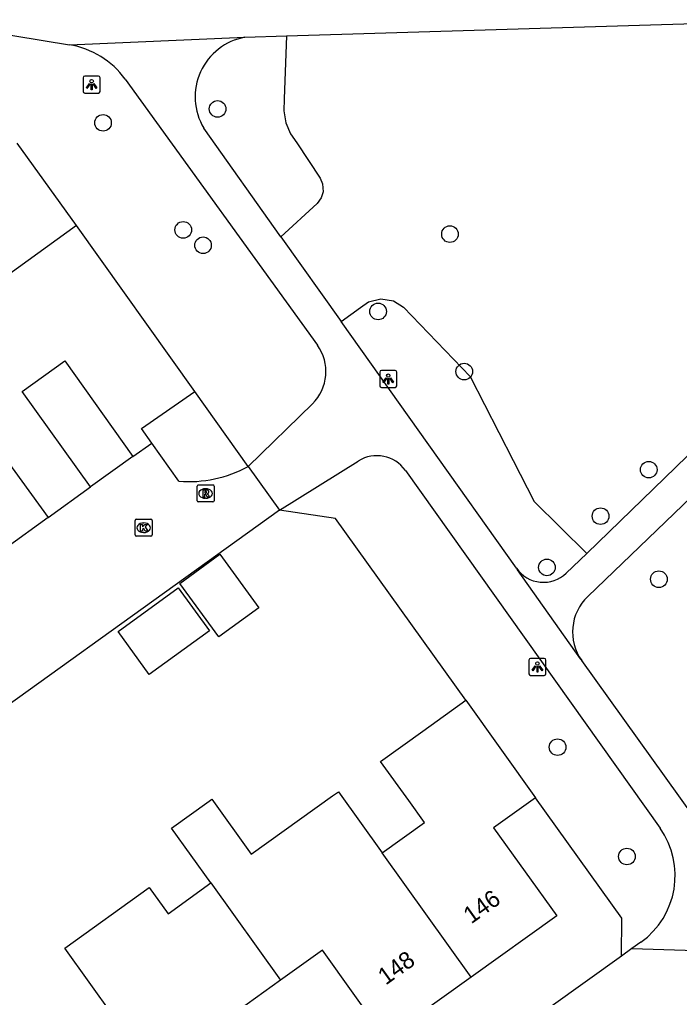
# Model space of a CAD drawing. Extents: x 158461 to 159795, y 387220 to 388672.
# Drawn here: x 159403.4 to 159442.2, y 387833.8 to 387891.4 of the extents above; entities that cross this region are included whole.
import ezdxf

# ---------------------------------------------------------------- set-up
doc = ezdxf.new("R2010")
doc.units = 0
for name, color, linetype in [('IMGEO_Boom', 7, 'Continuous'), ('IMGEO_Groenvoorziening', 7, 'Continuous'), ('IMGEO_Kolk', 7, 'Continuous'), ('IMGEO_Lichtpunt', 7, 'Continuous'), ('IMGEO_Pand', 7, 'Continuous'), ('IMGEO_Pand_nummerreeks', 7, 'Continuous'), ('IMGEO_Rijbaan_lokaal_open', 7, 'Continuous'), ('IMGEO_Rioolput', 7, 'Continuous'), ('IMGEO_Voetpad_halfverhard', 7, 'Continuous'), ('IMGEO_Voetpad_open', 7, 'Continuous')]:
    doc.layers.add(name, color=color, linetype=linetype)

msp = doc.modelspace()

# ---------------------------------------------------------------- linework, layer by layer
at = {"layer": 'IMGEO_Boom'}
for centre in [(159415.048, 387886.104), (159408.3, 387885.286), (159413.022, 387878.985), (159428.727, 387878.736), (159414.188, 387878.078), (159424.494, 387874.183), (159429.566, 387870.645), (159440.43, 387864.869), (159437.591, 387862.133), (159434.434, 387859.118), (159441.025, 387858.42), (159435.063, 387848.534), (159439.147, 387842.097)]:
    msp.add_circle(centre, 0.489, dxfattribs=at)
at = {"layer": 'IMGEO_Groenvoorziening'}
for points in [[(159419.1, 387890.403), (159418.961, 387886.704), (159418.942, 387885.993), (159419.072, 387885.293), (159419.344, 387884.635), (159419.702, 387884.102), (159421.079, 387882.02), (159421.228, 387881.693), (159421.258, 387881.217), (159421.15, 387880.874), (159420.9, 387880.541), (159418.776, 387878.582)], [(159413.708, 387869.465), (159406.741, 387879.242)], [(159422.325, 387873.585), (159423.463, 387874.422), (159423.928, 387874.749), (159424.662, 387874.934), (159425.407, 387874.804), (159425.99, 387874.427), (159429.919, 387870.359), (159432.443, 387865.41), (159433.677, 387862.989), (159436.775, 387859.943)], [(159429.661, 387851.291), (159421.995, 387861.999), (159418.691, 387862.476)], [(159438.823, 387836.238), (159438.836, 387838.475), (159433.764, 387845.56)]]:
    msp.add_lwpolyline(points, dxfattribs=at)
at = {"layer": 'IMGEO_Kolk'}
for p, q in [((159410.19, 387861.024), (159410.19, 387861.876)), ((159410.265, 387861.95), (159411.117, 387861.95)), ((159410.678, 387861.73), (159410.703, 387861.73)), ((159411.191, 387861.876), (159411.191, 387861.024)), ((159410.701, 387861.17), (159410.676, 387861.17)), ((159411.117, 387860.95), (159410.265, 387860.95))]:
    msp.add_line(p, q, dxfattribs=at)
for points in [[(159410.19, 387861.024), (159410.19, 387861.876)], [(159410.265, 387861.95), (159411.117, 387861.95)], [(159410.511, 387861.65), (159410.634, 387861.65), (159410.634, 387861.499), (159410.764, 387861.65), (159410.928, 387861.65), (159410.782, 387861.499), (159410.935, 387861.25), (159410.783, 387861.25), (159410.698, 387861.414), (159410.634, 387861.347), (159410.634, 387861.25), (159410.511, 387861.25), (159410.511, 387861.65)], [(159411.191, 387861.876), (159411.191, 387861.024)], [(159411.117, 387860.95), (159410.265, 387860.95)]]:
    msp.add_lwpolyline(points, dxfattribs=at)
for centre, start, end in [((159410.267, 387861.874), 91.55205, 178.44795), ((159410.267, 387861.874), 91.55205, 178.44795), ((159411.115, 387861.874), 1.55205, 88.44795), ((159411.115, 387861.874), 1.55205, 88.44795), ((159410.267, 387861.026), 181.55205, 268.44795), ((159410.267, 387861.026), 181.55205, 268.44795), ((159411.115, 387861.026), 271.55205, 358.44795), ((159411.115, 387861.026), 271.55205, 358.44795)]:
    msp.add_arc(centre, 0.0765, start, end, dxfattribs=at)
for centre, major_axis, ratio, start_param, end_param in [((159410.677, 387861.45), (-0.387, 0.002), 0.722429, 4.712389, 7.853982), ((159410.702, 387861.45), (-0.39, 0.002), 0.717154, 1.570796, 4.712389)]:
    msp.add_ellipse(centre, major_axis=major_axis, ratio=ratio, start_param=start_param, end_param=end_param, dxfattribs=at)
at = {"layer": 'IMGEO_Lichtpunt'}
for p, q in [((159407.132, 387887.943), (159407.132, 387887.136)), ((159407.132, 387887.943), (159407.132, 387887.136)), ((159408.034, 387888.038), (159407.226, 387888.038)), ((159408.034, 387888.038), (159407.226, 387888.038)), ((159408.128, 387887.136), (159408.128, 387887.943)), ((159408.128, 387887.136), (159408.128, 387887.943)), ((159407.226, 387887.042), (159408.034, 387887.042)), ((159407.226, 387887.042), (159408.034, 387887.042)), ((159424.595, 387870.611), (159424.595, 387869.804)), ((159424.595, 387870.611), (159424.595, 387869.804)), ((159425.497, 387870.706), (159424.689, 387870.706)), ((159425.497, 387870.706), (159424.689, 387870.706)), ((159425.591, 387869.804), (159425.591, 387870.611)), ((159425.591, 387869.804), (159425.591, 387870.611)), ((159424.689, 387869.71), (159425.497, 387869.71)), ((159424.689, 387869.71), (159425.497, 387869.71)), ((159433.377, 387853.659), (159433.377, 387852.852)), ((159433.377, 387853.659), (159433.377, 387852.852)), ((159434.279, 387853.754), (159433.471, 387853.754)), ((159434.279, 387853.754), (159433.471, 387853.754)), ((159434.373, 387852.852), (159434.373, 387853.659)), ((159434.373, 387852.852), (159434.373, 387853.659)), ((159433.471, 387852.758), (159434.279, 387852.758)), ((159433.471, 387852.758), (159434.279, 387852.758))]:
    msp.add_line(p, q, dxfattribs=at)
for points in [[(159407.506, 387887.607), (159407.545, 387887.579), (159407.357, 387887.317), (159407.319, 387887.344), (159407.506, 387887.607)], [(159407.608, 387887.559), (159407.655, 387887.559), (159407.655, 387887.237), (159407.608, 387887.237), (159407.608, 387887.559)], [(159407.718, 387887.579), (159407.756, 387887.606), (159407.943, 387887.344), (159407.904, 387887.316), (159407.718, 387887.579)], [(159424.969, 387870.275), (159425.008, 387870.247), (159424.82, 387869.985), (159424.782, 387870.012), (159424.969, 387870.275)], [(159425.181, 387870.247), (159425.219, 387870.274), (159425.406, 387870.012), (159425.367, 387869.984), (159425.181, 387870.247)], [(159425.071, 387870.227), (159425.118, 387870.227), (159425.118, 387869.905), (159425.071, 387869.905), (159425.071, 387870.227)], [(159433.751, 387853.323), (159433.79, 387853.295), (159433.602, 387853.033), (159433.564, 387853.06), (159433.751, 387853.323)], [(159433.853, 387853.275), (159433.9, 387853.275), (159433.9, 387852.953), (159433.853, 387852.953), (159433.853, 387853.275)], [(159433.963, 387853.295), (159434.001, 387853.322), (159434.188, 387853.06), (159434.149, 387853.032), (159433.963, 387853.295)]]:
    msp.add_lwpolyline(points, dxfattribs=at)
for centre in [(159407.631, 387887.741), (159425.094, 387870.409), (159433.876, 387853.457)]:
    msp.add_circle(centre, 0.0994, dxfattribs=at)
for centre, start, end in [((159407.226, 387887.943), 90, 180), ((159407.226, 387887.943), 90, 180), ((159408.034, 387887.943), 0, 90), ((159408.034, 387887.943), 0, 90), ((159407.226, 387887.136), 180, 270), ((159407.226, 387887.136), 180, 270), ((159408.034, 387887.136), 270, 0), ((159408.034, 387887.136), 270, 360), ((159424.689, 387870.611), 90, 180), ((159424.689, 387870.611), 90, 180), ((159425.497, 387870.611), 0, 90), ((159425.497, 387870.611), 0, 90), ((159424.689, 387869.804), 180, 270), ((159424.689, 387869.804), 180, 270), ((159425.497, 387869.804), 270, 0), ((159425.497, 387869.804), 270, 360), ((159433.471, 387853.659), 90, 180), ((159433.471, 387853.659), 90, 180), ((159434.279, 387853.659), 0, 90), ((159434.279, 387853.659), 0, 90), ((159433.471, 387852.852), 180, 270), ((159433.471, 387852.852), 180, 270), ((159434.279, 387852.852), 270, 0), ((159434.279, 387852.852), 270, 360)]:
    msp.add_arc(centre, 0.0946, start, end, dxfattribs=at)
at = {"layer": 'IMGEO_Pand'}
for points in [[(159406.741, 387879.242), (159403.237, 387884.1)], [(159406.741, 387879.242), (159399.887, 387874.299), (159398.404, 387876.272)], [(159407.554, 387863.852), (159403.536, 387869.477), (159406.045, 387871.27), (159410.063, 387865.644)], [(159411.166, 387866.432), (159410.556, 387867.287), (159413.708, 387869.465)], [(159416.849, 387865.061), (159413.708, 387869.465)], [(159398.504, 387865.909), (159400.97, 387867.685), (159405.063, 387862.049)], [(159412.763, 387864.192), (159411.166, 387866.432)], [(159410.063, 387865.644), (159407.554, 387863.852)], [(159405.063, 387862.049), (159402.583, 387860.248)], [(159412.825, 387858.176), (159415.185, 387859.89), (159417.475, 387856.737), (159415.115, 387855.023), (159412.825, 387858.176)], [(159409.188, 387855.333), (159412.732, 387857.906), (159414.561, 387855.388), (159411.017, 387852.815), (159409.188, 387855.333)], [(159424.732, 387842.319), (159427.222, 387844.102), (159426.304, 387845.384), (159424.646, 387847.699), (159427.125, 387849.475), (159429.661, 387851.291)], [(159429.661, 387851.291), (159433.764, 387845.56)], [(159414.654, 387840.538), (159412.335, 387843.773), (159414.544, 387845.356), (159414.703, 387845.47), (159417.021, 387842.233), (159421.82, 387845.67), (159422.16, 387845.913), (159424.732, 387842.319)], [(159433.764, 387845.56), (159431.293, 387843.79), (159435.009, 387838.6), (159429.973, 387834.994)], [(159429.973, 387834.994), (159424.732, 387842.319)], [(159408.914, 387832.704), (159406.05, 387836.706), (159411.024, 387840.267), (159412.126, 387838.728), (159414.654, 387840.538)], [(159414.654, 387840.538), (159418.752, 387834.82)], [(159429.973, 387834.994), (159424.937, 387831.388), (159421.216, 387836.584), (159418.752, 387834.82)], [(159418.752, 387834.82), (159416.288, 387833.055), (159419.175, 387829.024), (159414.134, 387825.414)]]:
    msp.add_lwpolyline(points, dxfattribs=at)
msp.add_arc((159413.366, 387871.398), 7.231, 265.21809, 298.79516, dxfattribs=at)
at = {"layer": 'IMGEO_Rijbaan_lokaal_open'}
for points in [[(159410.063, 387865.644), (159411.166, 387866.432)], [(159416.849, 387865.061), (159418.691, 387862.476)], [(159405.063, 387862.049), (159407.554, 387863.852)], [(159418.691, 387862.476), (159395.85, 387846.074)]]:
    msp.add_lwpolyline(points, dxfattribs=at)
at = {"layer": 'IMGEO_Rioolput'}
for p, q in [((159413.911, 387863.968), (159414.763, 387863.968)), ((159413.836, 387863.042), (159413.836, 387863.894)), ((159414.324, 387863.748), (159414.349, 387863.748)), ((159414.837, 387863.894), (159414.837, 387863.042)), ((159414.763, 387862.968), (159413.911, 387862.968)), ((159414.347, 387863.188), (159414.322, 387863.188))]:
    msp.add_line(p, q, dxfattribs=at)
for points in [[(159413.911, 387863.968), (159414.763, 387863.968)], [(159413.836, 387863.042), (159413.836, 387863.894)], [(159414.425, 387863.666), (159414.173, 387863.668), (159414.173, 387863.268)], [(159414.173, 387863.268), (159414.297, 387863.268), (159414.297, 387863.43), (159414.308, 387863.43)], [(159414.351, 387863.587), (159414.297, 387863.587), (159414.297, 387863.506)], [(159414.297, 387863.506), (159414.349, 387863.506)], [(159414.355, 387863.401), (159414.426, 387863.268), (159414.566, 387863.268), (159414.501, 387863.394)], [(159414.837, 387863.894), (159414.837, 387863.042)], [(159414.763, 387862.968), (159413.911, 387862.968)]]:
    msp.add_lwpolyline(points, dxfattribs=at)
for centre, radius, start, end in [((159413.913, 387863.892), 0.0765, 91.55205, 178.44795), ((159413.913, 387863.892), 0.0765, 91.55205, 178.44795), ((159414.761, 387863.892), 0.0765, 1.55205, 88.44795), ((159414.761, 387863.892), 0.0765, 1.55205, 88.44795), ((159414.307, 387863.377), 0.0533, 26.02933, 88.69889), ((159414.333, 387863.695), 0.19, 274.7715, 282.96867), ((159414.357, 387863.491), 0.0964, 77.00612, 93.18647), ((159414.371, 387863.548), 0.0378, 276.66336, 79.67722), ((159414.424, 387863.556), 0.109, 350.36119, 89.41601), ((159414.422, 387863.556), 0.112, 277.58423, 350.98172), ((159414.406, 387863.341), 0.108, 29.51342, 73.79051), ((159413.913, 387863.044), 0.0765, 181.55205, 268.44795), ((159413.913, 387863.044), 0.0765, 181.55205, 268.44795), ((159414.761, 387863.044), 0.0765, 271.55205, 358.44795), ((159414.761, 387863.044), 0.0765, 271.55205, 358.44795)]:
    msp.add_arc(centre, radius, start, end, dxfattribs=at)
for centre, major_axis, ratio, start_param, end_param in [((159414.323, 387863.468), (-0.387, 0.002), 0.722429, 4.712389, 7.853982), ((159414.348, 387863.468), (-0.39, 0.002), 0.717154, 1.570796, 4.712389)]:
    msp.add_ellipse(centre, major_axis=major_axis, ratio=ratio, start_param=start_param, end_param=end_param, dxfattribs=at)
at = {"layer": 'IMGEO_Voetpad_halfverhard'}
for points in [[(159398.194, 387891.213), (159406.326, 387889.88)], [(159419.1, 387890.403), (159450.94, 387891.367)], [(159416.656, 387890.324), (159419.1, 387890.403)], [(159406.326, 387889.88), (159416.656, 387890.324)], [(159409.608, 387887.852), (159420.919, 387872.203)], [(159418.776, 387878.582), (159414.232, 387884.978)], [(159418.776, 387878.582), (159422.325, 387873.585)], [(159432.642, 387859.063), (159422.325, 387873.585)], [(159450.419, 387873.34), (159445.958, 387868.825), (159436.775, 387859.943)], [(159436.835, 387857.409), (159450.047, 387870.102)], [(159420.629, 387868.746), (159416.849, 387865.061)], [(159418.691, 387862.476), (159423.327, 387865.378)], [(159426.103, 387864.825), (159441.092, 387843.767)], [(159436.775, 387859.943), (159435.575, 387858.782)], [(159432.642, 387859.063), (159432.69, 387858.982), (159436.397, 387853.734), (159436.488, 387853.632)], [(159448.856, 387836.388), (159436.488, 387853.632)], [(159439.964, 387837.052), (159439.433, 387836.674)]]:
    msp.add_lwpolyline(points, dxfattribs=at)
for centre, radius, start, end in [((159405.508, 387884.887), 5.06, 35.87717, 80.69767), ((159417.291, 387886.814), 3.567, 100.25115, 210.96757), ((159418.764, 387870.643), 2.66, 314.51236, 35.89726), ((159424.422, 387863.631), 2.062, 35.39262, 122.07485), ((159434.228, 387860.174), 1.937, 215.00134, 314.05347), ((159438.845, 387855.32), 2.899, 133.88898, 215.61275), ((159437.168, 387840.974), 4.817, 305.48537, 35.44335)]:
    msp.add_arc(centre, radius, start, end, dxfattribs=at)
at = {"layer": 'IMGEO_Voetpad_open'}
for points in [[(159439.433, 387836.674), (159438.823, 387836.238)], [(159439.433, 387836.674), (159448.856, 387836.388)], [(159438.823, 387836.238), (159391.892, 387802.659)]]:
    msp.add_lwpolyline(points, dxfattribs=at)

# ---------------------------------------------------------------- texts
at = {"layer": 'IMGEO_Pand_nummerreeks'}
for s, p in [('146', (159429.977, 387838.096)), ('148', (159424.944, 387834.493))]:
    msp.add_text(s, height=1, rotation=35.6036, dxfattribs=at).set_placement(p)

doc.saveas('drawing.dxf')
